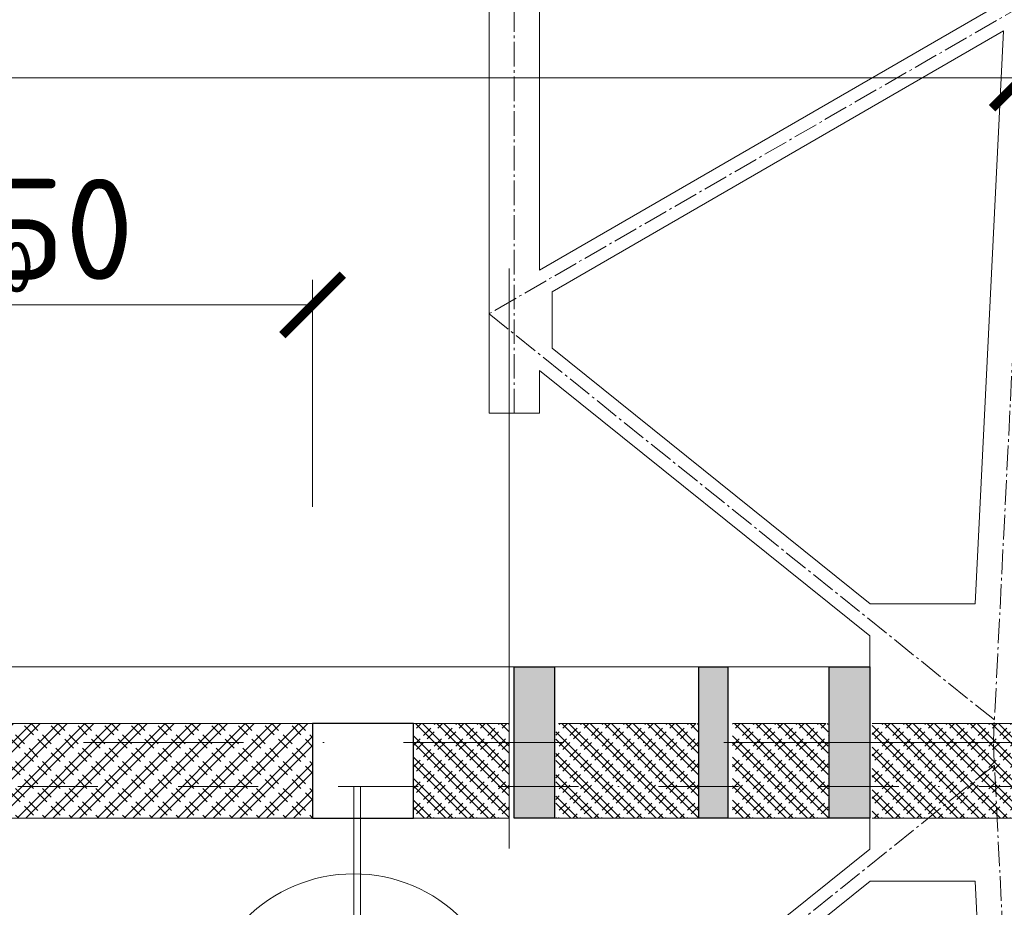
# Model space of a CAD drawing. Header units: millimetres. Extents: x -916886 to 3713765, y -2985421 to 1675785.
# Tile 101 of 656: x -47671 to -43767, y 99397 to 102916. Entities that reach past the tile are written whole.
import ezdxf
from ezdxf.enums import TextEntityAlignment as Align

# ---------------------------------------------------------------- set-up
doc = ezdxf.new("R2010")
doc.units = ezdxf.units.MM
for name, pattern in [('AM_DIN_G_W050', [13.75, 9.75, -1.5, 1, -1.5]), ('CENTERX2', [101.6, 63.5, -12.7, 12.7, -12.7]), ('DASHDOT', [25.4, 12.7, -6.35, 0, -6.35])]:
    doc.linetypes.add(name, pattern=pattern)
doc.layers.get('Defpoints').update_dxf_attribs({"color": 8})
for name, color, linetype, lineweight in [('A99_N_koty-200', 5, 'Continuous', 5), ('A99_N_koty-200 @ 100', 5, 'Continuous', 5), ('A99_N_koty-200 @ 200', 5, 'Continuous', 5), ('A99_N_znaceni 100', 5, 'Continuous', 5), ('A99_N_znaceni 200', 5, 'Continuous', 5), ('A99_S_kce-pohl', 7, 'Continuous', 5), ('A99_S_kce-rez-sil', 7, 'Continuous', 15), ('A99_S_kce-rez-ten', 7, 'Continuous', 9), ('A99_S_osy', 1, 'CENTERX2', 5), ('A99_S_sraf', 252, 'Continuous', 9)]:
    doc.layers.add(name, color=color, linetype=linetype, lineweight=lineweight)
doc.styles.add('A99_kota', font='isocpeur.ttf', dxfattribs={"height": 2})
doc.styles.add('A99_popis', font='isocpeur.ttf')
doc.dimstyles.new('A99_kota_200 new', dxfattribs={"dimscale": 200, "dimtxt": 2, "dimasz": 1.2, "dimexe": 0.5, "dimexo": 1.5, "dimgap": 0.5, "dimtad": 1, "dimdec": 0, "dimzin": 3, "dimdsep": 46, "dimtxsty": 'A99_kota', "dimblk": 'ARCHTICK', "dimcen": 2.5, "dimazin": 2, "dimtfac": 0.75, "dimtdec": 0, "dimtix": 1, "dimtmove": 2, "dimatfit": 0, "dimfxl": 0, "dimtolj": 1, "dimtzin": 0, "dimlwd": 5, "dimlwe": 5, "dimarcsym": 0})

# ---------------------------------------------------------------- blocks, each defined once
blk = doc.blocks.new('_ArchTick')
at = {"color": 0, "linetype": 'ByBlock', "const_width": 0.15}
blk.add_lwpolyline([(-0.5, -0.5), (0.5, 0.5)], dxfattribs=at)
blk = doc.blocks.new('*D4644')
at = {"layer": 'A99_N_koty-200', "color": 0, "linetype": 'Continuous', "lineweight": 5, "ltscale": 0.5, "transparency": 16777216}
for p, q in [((-43695, 101885), (-43695, 102785)), ((-56830, 102685), (-56830, 102585)), ((-56830, 102685), (-43695, 102685))]:
    blk.add_line(p, q, dxfattribs=at)
at = {"layer": 'Defpoints', "color": 0, "linetype": 'Continuous', "lineweight": 0, "ltscale": 0.5, "transparency": 16777216}
for p in [(-56830, 102689.7), (-43695, 102685), (-43695, 99955)]:
    blk.add_point(p, dxfattribs=at)
at = {"layer": 'A99_N_koty-200', "color": 0, "linetype": 'Continuous', "lineweight": 5, "ltscale": 0.5, "transparency": 16777216, "xscale": 240, "yscale": 240, "zscale": 240}
for p, rotation in [((-56830, 102685), 179.9999999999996), ((-43695, 102685), 359.9999999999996)]:
    blk.add_blockref('_ArchTick', p, dxfattribs=dict(at, rotation=rotation))
at = {"layer": 'A99_N_koty-200', "color": 0, "linetype": 'Continuous', "lineweight": 5, "ltscale": 0.5, "transparency": 16777216, "insert": (-51474.2, 102985), "char_height": 400, "attachment_point": 5, "style": 'A99_kota'}
blk.add_mtext('\\A1;13135', dxfattribs=at)
blk = doc.blocks.new('*D4645')
at = {"layer": 'A99_N_koty-200', "color": 0, "linetype": 'Continuous', "lineweight": 5, "ltscale": 0.5, "transparency": 16777216}
for p, q in [((-43695, 102285), (-43695, 102735)), ((-56830, 102685), (-56830, 102635)), ((-56830, 102685), (-43695, 102685))]:
    blk.add_line(p, q, dxfattribs=at)
at = {"layer": 'Defpoints', "color": 0, "linetype": 'Continuous', "lineweight": 0, "ltscale": 0.5, "transparency": 16777216}
for p in [(-56830, 102689.7), (-43695, 102685), (-43695, 99955)]:
    blk.add_point(p, dxfattribs=at)
at = {"layer": 'A99_N_koty-200', "color": 0, "linetype": 'Continuous', "lineweight": 5, "ltscale": 0.5, "transparency": 16777216, "xscale": 120, "yscale": 120, "zscale": 120}
for p, rotation in [((-56830, 102685), 179.9999999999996), ((-43695, 102685), 359.9999999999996)]:
    blk.add_blockref('_ArchTick', p, dxfattribs=dict(at, rotation=rotation))
at = {"layer": 'A99_N_koty-200', "color": 0, "linetype": 'Continuous', "lineweight": 5, "ltscale": 0.5, "transparency": 16777216, "insert": (-50262.5, 102835), "char_height": 200, "attachment_point": 5, "style": 'A99_kota'}
blk.add_mtext('\\A1;13135', dxfattribs=at)
blk = doc.blocks.new('*D4647')
at = {"layer": 'A99_N_koty-200', "color": 0, "linetype": 'Continuous', "lineweight": 5, "ltscale": 0.5, "transparency": 16777216}
for p, q in [((-56830, 97171.6), (-56830, 96271.6)), ((-45730, 97171.6), (-45730, 96271.6)), ((-56830, 96371.6), (-45730, 96371.6))]:
    blk.add_line(p, q, dxfattribs=at)
at = {"layer": 'Defpoints', "color": 0, "linetype": 'Continuous', "lineweight": 0, "ltscale": 0.5, "transparency": 16777216}
for p in [(-56830, 99750), (-45730, 99750), (-45730, 96371.6)]:
    blk.add_point(p, dxfattribs=at)
at = {"layer": 'A99_N_koty-200', "color": 0, "linetype": 'Continuous', "lineweight": 5, "ltscale": 0.5, "transparency": 16777216, "xscale": 240, "yscale": 240, "zscale": 240}
for p, rotation in [((-56830, 96371.6), 179.9999999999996), ((-45730, 96371.6), 359.9999999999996)]:
    blk.add_blockref('_ArchTick', p, dxfattribs=dict(at, rotation=rotation))
at = {"layer": 'A99_N_koty-200', "color": 0, "linetype": 'Continuous', "lineweight": 5, "ltscale": 0.5, "transparency": 16777216, "insert": (-51280, 96671.6), "char_height": 400, "attachment_point": 5, "style": 'A99_kota'}
blk.add_mtext('\\A1;11100', dxfattribs=at)
blk = doc.blocks.new('*D4648')
at = {"layer": 'A99_N_koty-200', "color": 0, "linetype": 'Continuous', "lineweight": 5, "ltscale": 0.5, "transparency": 16777216}
for p, q in [((-56830, 97700), (-56830, 97250)), ((-45730, 97700), (-45730, 97250)), ((-56830, 97300), (-45730, 97300))]:
    blk.add_line(p, q, dxfattribs=at)
at = {"layer": 'Defpoints', "color": 0, "linetype": 'Continuous', "lineweight": 0, "ltscale": 0.5, "transparency": 16777216}
for p in [(-56830, 99750), (-45730, 99750), (-45730, 97300)]:
    blk.add_point(p, dxfattribs=at)
at = {"layer": 'A99_N_koty-200', "color": 0, "linetype": 'Continuous', "lineweight": 5, "ltscale": 0.5, "transparency": 16777216, "xscale": 120, "yscale": 120, "zscale": 120}
for p, rotation in [((-56830, 97300), 179.9999999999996), ((-45730, 97300), 359.9999999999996)]:
    blk.add_blockref('_ArchTick', p, dxfattribs=dict(at, rotation=rotation))
at = {"layer": 'A99_N_koty-200', "color": 0, "linetype": 'Continuous', "lineweight": 5, "ltscale": 0.5, "transparency": 16777216, "insert": (-51410, 97455), "char_height": 200, "attachment_point": 5, "style": 'A99_kota'}
blk.add_mtext('\\A1;11100', dxfattribs=at)
blk = doc.blocks.new('*D4656')
at = {"layer": 'A99_N_koty-200', "color": 0, "linetype": 'Continuous', "lineweight": 5, "ltscale": 0.5, "transparency": 16777216}
for p, q in [((-46110, 98610), (-46110, 97710)), ((-45730, 98610), (-45730, 97710)), ((-46110, 97810), (-46350, 97810)), ((-45730, 97810), (-46110, 97810)), ((-45730, 97810), (-45490, 97810))]:
    blk.add_line(p, q, dxfattribs=at)
at = {"layer": 'Defpoints', "color": 0, "linetype": 'Continuous', "lineweight": 0, "ltscale": 0.5, "transparency": 16777216}
for p in [(-45730, 99750), (-46110, 99335), (-46110, 97810)]:
    blk.add_point(p, dxfattribs=at)
at = {"layer": 'A99_N_koty-200', "color": 0, "linetype": 'Continuous', "lineweight": 5, "ltscale": 0.5, "transparency": 16777216, "xscale": 240, "yscale": 240, "zscale": 240}
for p, rotation in [((-46110, 97810), 359.9999999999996), ((-45730, 97810), 179.9999999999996)]:
    blk.add_blockref('_ArchTick', p, dxfattribs=dict(at, rotation=rotation))
at = {"layer": 'A99_N_koty-200', "color": 0, "linetype": 'Continuous', "lineweight": 5, "ltscale": 0.5, "transparency": 16777216, "insert": (-45200.4, 97514), "char_height": 400, "attachment_point": 5, "style": 'A99_kota'}
blk.add_mtext('\\A1;380', dxfattribs=at)
blk = doc.blocks.new('*D4657')
at = {"layer": 'A99_N_koty-200', "color": 0, "linetype": 'Continuous', "lineweight": 5, "ltscale": 0.5, "transparency": 16777216}
for p, q in [((-46110, 98224.5), (-46110, 97774.5)), ((-45730, 98224.5), (-45730, 97774.5)), ((-45730, 97824.5), (-46110, 97824.5))]:
    blk.add_line(p, q, dxfattribs=at)
at = {"layer": 'Defpoints', "color": 0, "linetype": 'Continuous', "lineweight": 0, "ltscale": 0.5, "transparency": 16777216}
for p in [(-45730, 99750), (-46110, 99335), (-46110, 97824.5)]:
    blk.add_point(p, dxfattribs=at)
at = {"layer": 'A99_N_koty-200', "color": 0, "linetype": 'Continuous', "lineweight": 5, "ltscale": 0.5, "transparency": 16777216, "xscale": 120, "yscale": 120, "zscale": 120}
for p, rotation in [((-46110, 97824.5), 179.9999999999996), ((-45730, 97824.5), 359.9999999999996)]:
    blk.add_blockref('_ArchTick', p, dxfattribs=dict(at, rotation=rotation))
at = {"layer": 'A99_N_koty-200', "color": 0, "linetype": 'Continuous', "lineweight": 5, "ltscale": 0.5, "transparency": 16777216, "insert": (-45890, 97975), "char_height": 200, "attachment_point": 5, "style": 'A99_kota'}
blk.add_mtext('\\A1;380', dxfattribs=at)
blk = doc.blocks.new('*D4680')
at = {"layer": 'A99_N_koty-200', "color": 0, "linetype": 'Continuous', "lineweight": 5, "ltscale": 0.5, "transparency": 16777216}
for p, q in [((-49510, 100985), (-49510, 101885)), ((-46510, 100985), (-46510, 101885)), ((-46510, 101785), (-49510, 101785))]:
    blk.add_line(p, q, dxfattribs=at)
at = {"layer": 'Defpoints', "color": 0, "linetype": 'Continuous', "lineweight": 0, "ltscale": 0.5, "transparency": 16777216}
for p in [(-49510, 101785), (-49510, 100125), (-46510, 100125)]:
    blk.add_point(p, dxfattribs=at)
at = {"layer": 'A99_N_koty-200', "color": 0, "linetype": 'Continuous', "lineweight": 5, "ltscale": 0.5, "transparency": 16777216, "xscale": 240, "yscale": 240, "zscale": 240}
for p, rotation in [((-49510, 101785), 179.9999999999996), ((-46510, 101785), 359.9999999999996)]:
    blk.add_blockref('_ArchTick', p, dxfattribs=dict(at, rotation=rotation))
at = {"layer": 'A99_N_koty-200', "color": 0, "linetype": 'Continuous', "lineweight": 5, "ltscale": 0.5, "transparency": 16777216, "insert": (-48010, 102085), "char_height": 400, "attachment_point": 5, "style": 'A99_kota'}
blk.add_mtext('\\A1;12x250', dxfattribs=at)
blk = doc.blocks.new('*D4681')
at = {"layer": 'A99_N_koty-200', "color": 0, "linetype": 'Continuous', "lineweight": 5, "ltscale": 0.5, "transparency": 16777216}
for p, q in [((-49510, 101385), (-49510, 101835)), ((-46510, 101385), (-46510, 101835)), ((-46510, 101785), (-49510, 101785))]:
    blk.add_line(p, q, dxfattribs=at)
at = {"layer": 'Defpoints', "color": 0, "linetype": 'Continuous', "lineweight": 0, "ltscale": 0.5, "transparency": 16777216}
for p in [(-49510, 101785), (-49510, 100125), (-46510, 100125)]:
    blk.add_point(p, dxfattribs=at)
at = {"layer": 'A99_N_koty-200', "color": 0, "linetype": 'Continuous', "lineweight": 5, "ltscale": 0.5, "transparency": 16777216, "xscale": 120, "yscale": 120, "zscale": 120}
for p, rotation in [((-49510, 101785), 179.9999999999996), ((-46510, 101785), 359.9999999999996)]:
    blk.add_blockref('_ArchTick', p, dxfattribs=dict(at, rotation=rotation))
at = {"layer": 'A99_N_koty-200', "color": 0, "linetype": 'Continuous', "lineweight": 5, "ltscale": 0.5, "transparency": 16777216, "insert": (-48010, 101935), "char_height": 200, "attachment_point": 5, "style": 'A99_kota'}
blk.add_mtext('\\A1;12x250', dxfattribs=at)
blk = doc.blocks.new('*D614')
at = {"layer": 'A99_N_koty-200', "color": 0, "linetype": 'Continuous', "lineweight": 5, "ltscale": 0.5, "transparency": 16777216}
for p, q in [((-45550, 98225), (-45550, 97775)), ((-44977.5, 98225), (-44977.5, 97775)), ((-45550, 97825), (-44977.5, 97825))]:
    blk.add_line(p, q, dxfattribs=at)
at = {"layer": 'Defpoints', "color": 0, "linetype": 'Continuous', "lineweight": 0, "ltscale": 0.5, "transparency": 16777216}
for p in [(-45550, 99750), (-44977.5, 99750), (-44977.5, 97825)]:
    blk.add_point(p, dxfattribs=at)
at = {"layer": 'A99_N_koty-200', "color": 0, "linetype": 'Continuous', "lineweight": 5, "ltscale": 0.5, "transparency": 16777216, "xscale": 120, "yscale": 120, "zscale": 120}
for p, rotation in [((-45550, 97825), 179.9999999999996), ((-44977.5, 97825), 359.9999999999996)]:
    blk.add_blockref('_ArchTick', p, dxfattribs=dict(at, rotation=rotation))
at = {"layer": 'A99_N_koty-200', "color": 0, "linetype": 'Continuous', "lineweight": 5, "ltscale": 0.5, "transparency": 16777216, "insert": (-45263.7, 98000), "char_height": 200, "attachment_point": 5, "style": 'A99_kota'}
blk.add_mtext('\\A1;573', dxfattribs=at)
blk = doc.blocks.new('*D615')
at = {"layer": 'A99_N_koty-200', "color": 0, "linetype": 'Continuous', "lineweight": 5, "ltscale": 0.5, "transparency": 16777216}
for p, q in [((-44862.5, 98225), (-44862.5, 97775)), ((-44460.9, 98225), (-44460.9, 97775)), ((-44460.9, 97825), (-44862.5, 97825))]:
    blk.add_line(p, q, dxfattribs=at)
at = {"layer": 'Defpoints', "color": 0, "linetype": 'Continuous', "lineweight": 0, "ltscale": 0.5, "transparency": 16777216}
for p in [(-44862.5, 99750), (-44460.9, 99750), (-44862.5, 97825)]:
    blk.add_point(p, dxfattribs=at)
at = {"layer": 'A99_N_koty-200', "color": 0, "linetype": 'Continuous', "lineweight": 5, "ltscale": 0.5, "transparency": 16777216, "xscale": 120, "yscale": 120, "zscale": 120}
for p, rotation in [((-44862.5, 97825), 179.9999999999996), ((-44460.9, 97825), 359.9999999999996)]:
    blk.add_blockref('_ArchTick', p, dxfattribs=dict(at, rotation=rotation))
at = {"layer": 'A99_N_koty-200', "color": 0, "linetype": 'Continuous', "lineweight": 5, "ltscale": 0.5, "transparency": 16777216, "insert": (-44640, 97975), "char_height": 200, "attachment_point": 5, "style": 'A99_kota'}
blk.add_mtext('\\A1;402', dxfattribs=at)
blk = doc.blocks.new('*D616')
at = {"layer": 'A99_N_koty-200', "color": 0, "linetype": 'Continuous', "lineweight": 5, "ltscale": 0.5, "transparency": 16777216}
for p, q in [((-44290, 98225), (-44290, 97775)), ((-43695, 98225), (-43695, 97775)), ((-43695, 97825), (-44290, 97825))]:
    blk.add_line(p, q, dxfattribs=at)
at = {"layer": 'Defpoints', "color": 0, "linetype": 'Continuous', "lineweight": 0, "ltscale": 0.5, "transparency": 16777216}
for p in [(-44290, 99750), (-43695, 99750), (-44290, 97825)]:
    blk.add_point(p, dxfattribs=at)
at = {"layer": 'A99_N_koty-200', "color": 0, "linetype": 'Continuous', "lineweight": 5, "ltscale": 0.5, "transparency": 16777216, "xscale": 120, "yscale": 120, "zscale": 120}
for p, rotation in [((-44290, 97825), 179.9999999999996), ((-43695, 97825), 359.9999999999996)]:
    blk.add_blockref('_ArchTick', p, dxfattribs=dict(at, rotation=rotation))
at = {"layer": 'A99_N_koty-200', "color": 0, "linetype": 'Continuous', "lineweight": 5, "ltscale": 0.5, "transparency": 16777216, "insert": (-43980, 97975), "char_height": 200, "attachment_point": 5, "style": 'A99_kota'}
blk.add_mtext('\\A1;595', dxfattribs=at)
blk = doc.blocks.new('*D4683')
at = {"layer": 'A99_N_koty-200', "color": 0, "linetype": 'Continuous', "lineweight": 5, "ltscale": 0.5, "transparency": 16777216}
for p, q in [((-45730, 97700), (-45730, 97250)), ((-43695.3, 97700), (-43695.3, 97250)), ((-45730, 97300), (-43695.3, 97300))]:
    blk.add_line(p, q, dxfattribs=at)
at = {"layer": 'Defpoints', "color": 0, "linetype": 'Continuous', "lineweight": 0, "ltscale": 0.5, "transparency": 16777216}
for p in [(-45730, 99750), (-43695.3, 99735.4), (-43695.3, 97300)]:
    blk.add_point(p, dxfattribs=at)
at = {"layer": 'A99_N_koty-200', "color": 0, "linetype": 'Continuous', "lineweight": 5, "ltscale": 0.5, "transparency": 16777216, "xscale": 120, "yscale": 120, "zscale": 120, "rotation": 180}
blk.add_blockref('_ArchTick', (-45730, 97300), dxfattribs=at)
at = {"layer": 'A99_N_koty-200', "color": 0, "linetype": 'Continuous', "lineweight": 5, "ltscale": 0.5, "transparency": 16777216, "xscale": 120, "yscale": 120, "zscale": 120}
blk.add_blockref('_ArchTick', (-43695.3, 97300), dxfattribs=at)
at = {"layer": 'A99_N_koty-200', "color": 0, "linetype": 'Continuous', "lineweight": 5, "ltscale": 0.5, "transparency": 16777216, "insert": (-44712.6, 97450), "char_height": 200, "attachment_point": 5, "style": 'A99_kota'}
blk.add_mtext('\\A1;2035', dxfattribs=at)
blk = doc.blocks.new('*D4684')
at = {"layer": 'A99_N_koty-200', "color": 0, "linetype": 'Continuous', "lineweight": 5, "ltscale": 0.5, "transparency": 16777216}
for p, q in [((-45730, 97171.6), (-45730, 96271.6)), ((-43695.3, 97171.6), (-43695.3, 96271.6)), ((-45730, 96371.6), (-43695.3, 96371.6))]:
    blk.add_line(p, q, dxfattribs=at)
at = {"layer": 'Defpoints', "color": 0, "linetype": 'Continuous', "lineweight": 0, "ltscale": 0.5, "transparency": 16777216}
for p in [(-45730, 99750), (-43695.3, 99735.4), (-43695.3, 96371.6)]:
    blk.add_point(p, dxfattribs=at)
at = {"layer": 'A99_N_koty-200', "color": 0, "linetype": 'Continuous', "lineweight": 5, "ltscale": 0.5, "transparency": 16777216, "xscale": 240, "yscale": 240, "zscale": 240, "rotation": 180}
blk.add_blockref('_ArchTick', (-45730, 96371.6), dxfattribs=at)
at = {"layer": 'A99_N_koty-200', "color": 0, "linetype": 'Continuous', "lineweight": 5, "ltscale": 0.5, "transparency": 16777216, "xscale": 240, "yscale": 240, "zscale": 240}
blk.add_blockref('_ArchTick', (-43695.3, 96371.6), dxfattribs=at)
at = {"layer": 'A99_N_koty-200', "color": 0, "linetype": 'Continuous', "lineweight": 5, "ltscale": 0.5, "transparency": 16777216, "insert": (-44712.6, 96671.6), "char_height": 400, "attachment_point": 5, "style": 'A99_kota'}
blk.add_mtext('\\A1;2035', dxfattribs=at)
blk = doc.blocks.new('*U20')
at = {"color": 0, "linetype": 'ByBlock'}
blk.add_line((-3.02, 0), (3.02, 0), dxfattribs=at)
blk.add_circle((0, 0), 3.02, dxfattribs=at)
at = {"color": 0, "linetype": 'ByBlock', "style": 'A99_popis'}
for tag, p in [('KATEGORIE', (0, 1.31)), ('PRVEK', (0, -1.298))]:
    blk.add_attdef(tag, text='', height=2, dxfattribs=at).set_placement(p, align=Align.MIDDLE_CENTER)
blk = doc.blocks.new('*U5271')
at = {"layer": 'A99_N_koty-200 @ 100', "linetype": 'Continuous', "lineweight": 5, "ltscale": 0.5}
dim = blk.add_linear_dim(base=(-43695, 102685), p1=(-56830, 102689.7), p2=(-43695, 99955), dimstyle='A99_kota_200 new', override={"dimscale": 100, "dimtix": 0, "dimtofl": 1, "dimtmove": 2, "dimatfit": 0}, dxfattribs=at)
dim.commit()
dim.dimension.update_dxf_attribs({"geometry": '*D4645', "text_midpoint": (-50262.5, 102835)})
at = {"layer": 'A99_N_koty-200 @ 200', "linetype": 'Continuous', "lineweight": 5, "ltscale": 0.5}
dim = blk.add_linear_dim(base=(-43695, 102685), p1=(-56830, 102689.7), p2=(-43695, 99955), dimstyle='A99_kota_200 new', override={"dimscale": 200, "dimtix": 0, "dimtofl": 1, "dimtmove": 2, "dimatfit": 0}, dxfattribs=at)
dim.commit()
dim.dimension.update_dxf_attribs({"geometry": '*D4644', "text_midpoint": (-51474.2, 102985), "dimtype": 128})
blk = doc.blocks.new('*U5272')
at = {"layer": 'A99_N_koty-200 @ 100', "linetype": 'Continuous', "lineweight": 5, "ltscale": 0.5}
dim = blk.add_linear_dim(base=(-45730, 97300), p1=(-56830, 99750), p2=(-45730, 99750), dimstyle='A99_kota_200 new', override={"dimscale": 100, "dimtix": 1, "dimtofl": 1, "dimtmove": 2, "dimatfit": 0}, dxfattribs=at)
dim.commit()
dim.dimension.update_dxf_attribs({"geometry": '*D4648', "text_midpoint": (-51410, 97455), "dimtype": 128})
at = {"layer": 'A99_N_koty-200 @ 200', "linetype": 'Continuous', "lineweight": 5, "ltscale": 0.5}
dim = blk.add_linear_dim(base=(-45730, 96371.6), p1=(-56830, 99750), p2=(-45730, 99750), dimstyle='A99_kota_200 new', override={"dimscale": 200, "dimtix": 1, "dimtofl": 1, "dimtmove": 2, "dimatfit": 0}, dxfattribs=at)
dim.commit()
dim.dimension.update_dxf_attribs({"geometry": '*D4647', "text_midpoint": (-51280, 96671.6)})
blk = doc.blocks.new('*U5275')
at = {"layer": 'A99_N_koty-200 @ 100', "linetype": 'Continuous', "lineweight": 5, "ltscale": 0.5}
dim = blk.add_linear_dim(base=(-46110, 97824.5), p1=(-45730, 99750), p2=(-46110, 99335), dimstyle='A99_kota_200 new', override={"dimscale": 100, "dimtix": 1, "dimtofl": 1, "dimtmove": 2, "dimatfit": 0}, dxfattribs=at)
dim.commit()
dim.dimension.update_dxf_attribs({"geometry": '*D4657', "text_midpoint": (-45890, 97975), "dimtype": 128})
at = {"layer": 'A99_N_koty-200 @ 200', "linetype": 'Continuous', "lineweight": 5, "ltscale": 0.5}
dim = blk.add_linear_dim(base=(-46110, 97810), p1=(-45730, 99750), p2=(-46110, 99335), dimstyle='A99_kota_200 new', override={"dimscale": 200, "dimtix": 1, "dimtofl": 1, "dimtmove": 2, "dimatfit": 0}, dxfattribs=at)
dim.commit()
dim.dimension.update_dxf_attribs({"geometry": '*D4656', "text_midpoint": (-45200.4, 97514), "dimtype": 128})
blk = doc.blocks.new('*U5283')
at = {"layer": 'A99_N_koty-200 @ 100', "linetype": 'Continuous', "lineweight": 5, "ltscale": 0.5}
dim = blk.add_linear_dim(base=(-49510, 101785), p1=(-46510, 100125), p2=(-49510, 100125), text='12x250', dimstyle='A99_kota_200 new', override={"dimscale": 100, "dimtix": 1, "dimtofl": 1, "dimtmove": 2, "dimatfit": 0}, dxfattribs=at)
dim.commit()
dim.dimension.update_dxf_attribs({"geometry": '*D4681', "text_midpoint": (-48010, 101935)})
at = {"layer": 'A99_N_koty-200 @ 200', "linetype": 'Continuous', "lineweight": 5, "ltscale": 0.5}
dim = blk.add_linear_dim(base=(-49510, 101785), p1=(-46510, 100125), p2=(-49510, 100125), text='12x250', dimstyle='A99_kota_200 new', override={"dimscale": 200, "dimtix": 1, "dimtofl": 1, "dimtmove": 2, "dimatfit": 0}, dxfattribs=at)
dim.commit()
dim.dimension.update_dxf_attribs({"geometry": '*D4680', "text_midpoint": (-48010, 102085)})
blk = doc.blocks.new('*U5284')
at = {"layer": 'A99_N_koty-200 @ 100', "linetype": 'Continuous', "lineweight": 5, "ltscale": 0.5}
dim = blk.add_linear_dim(base=(-43695.3, 97300), p1=(-45730, 99750), p2=(-43695.3, 99735.4), dimstyle='A99_kota_200 new', override={"dimscale": 100, "dimtix": 1, "dimtofl": 1, "dimtmove": 2, "dimatfit": 0}, dxfattribs=at)
dim.commit()
dim.dimension.update_dxf_attribs({"geometry": '*D4683', "text_midpoint": (-44712.6, 97450)})
at = {"layer": 'A99_N_koty-200 @ 200', "linetype": 'Continuous', "lineweight": 5, "ltscale": 0.5}
dim = blk.add_linear_dim(base=(-43695.3, 96371.6), p1=(-45730, 99750), p2=(-43695.3, 99735.4), dimstyle='A99_kota_200 new', override={"dimscale": 200, "dimtix": 1, "dimtofl": 1, "dimtmove": 2, "dimatfit": 0}, dxfattribs=at)
dim.commit()
dim.dimension.update_dxf_attribs({"geometry": '*D4684', "text_midpoint": (-44712.6, 96671.6)})

msp = doc.modelspace()

# ---------------------------------------------------------------- hatches: boundary and pattern name
at = {"layer": 'A99_S_sraf', "linetype": 'Continuous', "lineweight": 0, "ltscale": 0.5}
h = msp.add_hatch(color=256, dxfattribs=at)
h.dxf.hatch_style = 1
h.paths.add_polyline_path([(-45710, 99750), (-45710, 100350), (-45550, 100350), (-45550, 99750)])
h = msp.add_hatch(color=256, dxfattribs=at)
h.dxf.hatch_style = 1
h.paths.add_polyline_path([(-44977.5, 99750), (-44977.5, 100350), (-44862.5, 100350), (-44862.5, 99750)])
h = msp.add_hatch(color=256, dxfattribs=at)
h.dxf.hatch_style = 1
h.paths.add_polyline_path([(-44460.9, 99750), (-44460.9, 100350), (-44300, 100350), (-44300, 99750)])
at = {"layer": 'A99_S_sraf', "linetype": 'Continuous', "lineweight": 0, "ltscale": 0.5, "transparency": 33554687}
h = msp.add_hatch(dxfattribs=at)
h.set_pattern_fill('ZDIVO-PLYNOSILIK', color=1, scale=25)
h.set_pattern_definition([(45, (0, 0), (-53.03301, 53.03301), []), (45, (35.355, 0), (-53.03301, 53.03301), []), (135, (60.03, 7), (-53.03301, -53.03301), [50, -25]), (135, (77.71, 24.675), (-53.03301, -53.03301), [50, -25])])
h.paths.add_polyline_path([(-46510, 99750), (-46510, 100125), (-49510, 100125), (-49510, 99750)])
h = msp.add_hatch(dxfattribs=at)
h.set_pattern_fill('ZDIVO-PLYNOSILIK', color=1, scale=20)
h.set_pattern_definition([(315, (0, 0), (42.426407, 42.426407), []), (315, (-2e-13, -28.284), (42.426407, 42.426407), []), (45, (5.6, -48.024), (-42.426407, 42.426407), [40, -20]), (45, (19.74, -62.166), (-42.426407, 42.426407), [40, -20])])
h.paths.add_polyline_path([(-46110, 99750), (-46110, 100125), (-45730, 100125), (-45730, 99750)])
h = msp.add_hatch(dxfattribs=at)
h.set_pattern_fill('ZDIVO-PLYNOSILIK', color=1, scale=20)
h.set_pattern_definition([(315, (750, 0), (42.426407, 42.426407), []), (315, (750, -28.284), (42.426407, 42.426407), []), (45, (755.6, -48.024), (-42.426407, 42.426407), [40, -20]), (45, (769.74, -62.166), (-42.426407, 42.426407), [40, -20])])
h.paths.add_polyline_path([(-45545, 99750), (-45545, 100125), (-44980, 100125), (-44980, 99750)])
h = msp.add_hatch(dxfattribs=at)
h.set_pattern_fill('ZDIVO-PLYNOSILIK', color=1, scale=20)
h.set_pattern_definition([(315, (1265, 0), (42.426407, 42.426407), []), (315, (1265, -28.284), (42.426407, 42.426407), []), (45, (1270.6, -48.024), (-42.426407, 42.426407), [40, -20]), (45, (1284.74, -62.166), (-42.426407, 42.426407), [40, -20])])
h.paths.add_polyline_path([(-44845, 99750), (-44845, 100125), (-44465, 100125), (-44465, 99750)])
h = msp.add_hatch(dxfattribs=at)
h.set_pattern_fill('ZDIVO-PLYNOSILIK', color=1, scale=20)
h.set_pattern_definition([(315, (2030, 0), (42.426407, 42.426407), []), (315, (2030, -28.284), (42.426407, 42.426407), []), (45, (2035.6, -48.024), (-42.426407, 42.426407), [40, -20]), (45, (2049.74, -62.166), (-42.426407, 42.426407), [40, -20])])
h.paths.add_polyline_path([(-44290, 99750), (-44290, 100125), (-43700, 100125), (-43700, 99750)])

# ---------------------------------------------------------------- linework, layer by layer
at = {"layer": 'A99_N_koty-200', "linetype": 'Continuous', "lineweight": 5, "ltscale": 0.5}
msp.add_lwpolyline([(-45730, 101930), (-45730, 99630)], dxfattribs=at)
at = {"layer": 'A99_N_znaceni 100'}
msp.add_lwpolyline([(-46320, 98982), (-46320, 99875)], dxfattribs=at)
at = {"layer": 'A99_N_znaceni 200'}
msp.add_lwpolyline([(-46346.6, 99529.1), (-46346.6, 99875)], dxfattribs=at)
at = {"layer": 'A99_S_kce-pohl', "lineweight": 5}
for p, q in [((-45610, 101525.1), (-45610, 101355.3)), ((-45610, 101355.3), (-45810, 101355.3))]:
    msp.add_line(p, q, dxfattribs=at)
at = {"layer": 'A99_S_kce-pohl'}
for p, q in [((-49050, 100350), (-44330.5, 100350)), ((-49050, 99750), (-45910, 99750)), ((-45710, 99750), (-44330.5, 99750))]:
    msp.add_line(p, q, dxfattribs=at)
at = {"layer": 'A99_S_kce-pohl', "lineweight": 0}
msp.add_line((-44300, 100130), (-44300, 99627.6), dxfattribs=at)
at = {"layer": 'A99_S_kce-pohl', "lineweight": 5}
for points in [[(-45810, 109050), (-45810, 101355.3)], [(-45610, 104356.6), (-45610, 101923.3)], [(-43814.8, 102960.5), (-45610, 101923.3)], [(-43769.2, 102871.4), (-45560, 101836.7)], [(-43769.2, 102871.4), (-43882.7, 100600)], [(-45560, 101836.7), (-45560, 101613.2)], [(-45560, 101613.2), (-44299.1, 100600)], [(-45610, 101525.1), (-44300, 100472.4)], [(-44299.1, 100600), (-43882.7, 100600)], [(-44300, 100050), (-44300, 100472.4)], [(-44300, 100050), (-44300, 99627.6)], [(-45610, 98574.9), (-44300, 99627.6)], [(-45560, 98486.8), (-44299.1, 99500)], [(-44299.1, 99500), (-43882.7, 99500)], [(-43769.2, 97228.6), (-43882.7, 99500)]]:
    msp.add_lwpolyline(points, dxfattribs=at)
at = {"layer": 'A99_S_kce-pohl', "color": 253, "linetype": 'AM_DIN_G_W050', "lineweight": 0, "ltscale": 10}
for points in [[(-45710, 101355.3), (-45710, 101355.3), (-45710, 109050)], [(-43359.9, 109055), (-43809.9, 100055)], [(-43410, 106050), (-45810, 104550), (-43560, 103050), (-45810, 101750)], [(-45810, 101750), (-43805.7, 100139.3)], [(-43359.9, 91045), (-43809.9, 100045)], [(-45810, 98350), (-43805.7, 99960.7)]]:
    msp.add_lwpolyline(points, dxfattribs=at)
at = {"layer": 'A99_S_kce-pohl', "color": 1, "lineweight": 20}
for points in [[(-56830, 100125), (-45730, 100125), (-45730, 100125), (-45730, 100125)], [(-45535, 100125), (-44990, 100125)], [(-44845, 100125), (-44475, 100125)], [(-44290, 100125), (-43694.3, 100125)], [(-45730, 99750), (-56830, 99750)], [(-45535, 99750), (-44990, 99750)], [(-44845, 99750), (-44475, 99750)], [(-44290, 99750), (-43694.3, 99750)]]:
    msp.add_lwpolyline(points, dxfattribs=at)
at = {"layer": 'A99_S_kce-pohl', "color": 1, "lineweight": 30}
msp.add_lwpolyline([(-46110, 100125), (-46510, 100125), (-46510, 99750), (-46110, 99750)], close=True, dxfattribs=at)
at = {"layer": 'A99_S_kce-rez-sil', "lineweight": 20}
msp.add_lwpolyline([(-45550, 99750), (-45550, 100350), (-45710, 100350), (-45710, 99750)], close=True, dxfattribs=at)
at = {"layer": 'A99_S_kce-rez-sil', "lineweight": 30}
for points in [[(-45710, 99750), (-45710, 100350), (-45550, 100350), (-45550, 99750)], [(-44977.5, 99750), (-44977.5, 100350), (-44862.5, 100350), (-44862.5, 99750)], [(-44460.9, 99750), (-44460.9, 100350), (-44300, 100350), (-44300, 99750)]]:
    msp.add_lwpolyline(points, close=True, dxfattribs=at)
at = {"layer": 'A99_S_kce-rez-sil', "linetype": 'Continuous', "lineweight": 5, "ltscale": 0.5}
msp.add_lwpolyline([(-44300, 100350), (-44300, 99750), (-45710, 99750), (-45710, 100350)], close=True, dxfattribs=at)
at = {"layer": 'A99_S_kce-rez-ten', "lineweight": 0}
msp.add_line((-43695, 100050), (-44300, 100050), dxfattribs=at)
at = {"layer": 'A99_S_osy', "linetype": 'DASHDOT', "lineweight": 5, "ltscale": 50}
msp.add_lwpolyline([(-60119.8, 100050), (-40099.8, 100050)], dxfattribs=at)
at = {"layer": 'A99_S_osy', "linetype": 'DASHDOT', "lineweight": 5, "ltscale": 25}
msp.add_lwpolyline([(-57205, 99875), (-42325, 99875)], dxfattribs=at)

# ---------------------------------------------------------------- block references
at = {"layer": 'A99_N_koty-200', "color": 4, "linetype": 'Continuous', "lineweight": 0}
for name in ['*U5271', '*U5283', '*U5272', '*U5275', '*U5284']:
    msp.add_blockref(name, (0, 0), dxfattribs=at)
at = {"layer": 'A99_N_znaceni 200', "xscale": 200, "yscale": 200, "zscale": 200, "rotation": 270}
msp.add_blockref('*U20', (-46346.6, 98925.2), dxfattribs=at).add_auto_attribs({'KATEGORIE': 'V', 'PRVEK': '01'})

# ---------------------------------------------------------------- dimensions: what is measured, and where the dimension line sits
at = {"layer": 'A99_N_koty-200 @ 100', "linetype": 'Continuous', "lineweight": 5, "ltscale": 0.5}
dim = msp.add_linear_dim(base=(-44977.4987, 97825), p1=(-45550, 99750), p2=(-44977.4987, 99750), dimstyle='A99_kota_200 new', override={"dimscale": 100, "dimtix": 1, "dimtofl": 1, "dimtmove": 2, "dimatfit": 0}, dxfattribs=at)
dim.commit()
dim.dimension.update_dxf_attribs({"geometry": '*D614', "text_midpoint": (-45263.7493, 98000), "dimtype": 128})
for base, p1, p2, picture, middle in [((-44862.5, 97825), (-44460.9, 99750), (-44862.5, 99750), '*D615', (-44640, 97975)), ((-44290, 97825), (-43695, 99750), (-44290, 99750), '*D616', (-43980, 97975))]:
    dim = msp.add_linear_dim(base=base, p1=p1, p2=p2, angle=180, dimstyle='A99_kota_200 new', override={"dimscale": 100, "dimtix": 1, "dimtofl": 1, "dimtmove": 2, "dimatfit": 0}, dxfattribs=at)
    dim.commit()
    dim.dimension.update_dxf_attribs({"geometry": picture, "text_midpoint": middle, "dimtype": 128})

doc.saveas('drawing.dxf')
